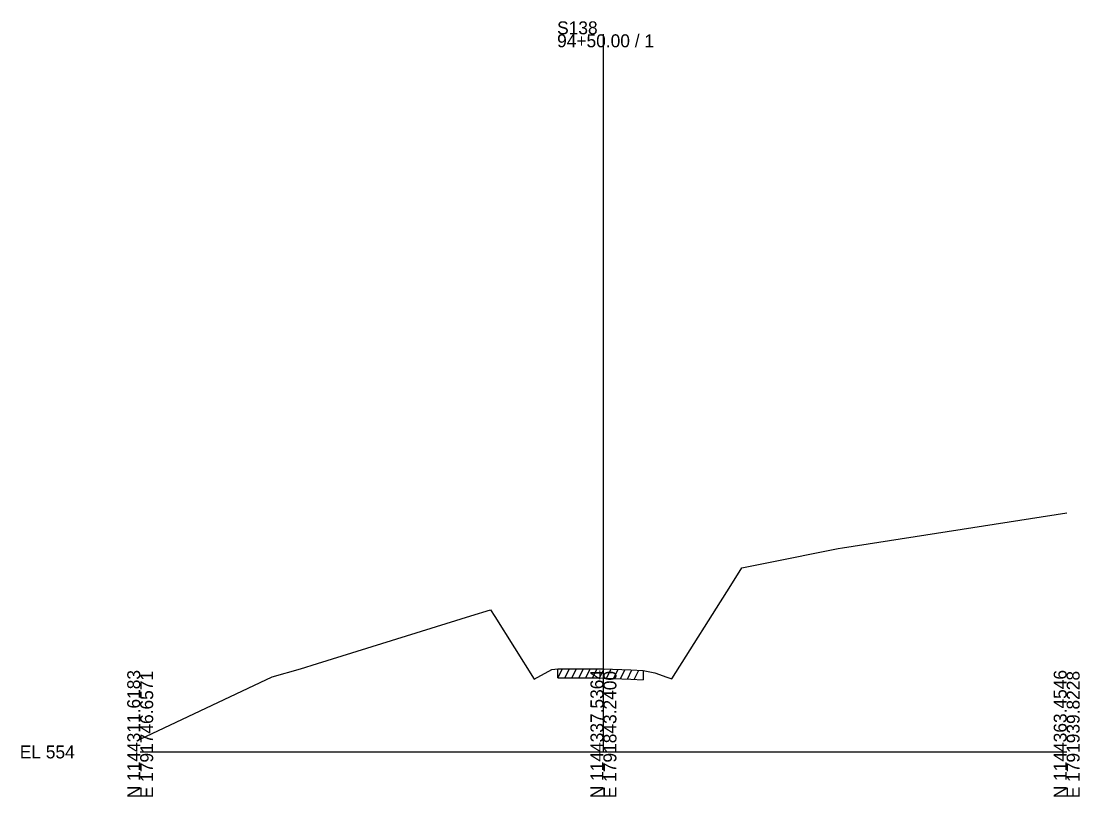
# Model space of a CAD drawing. Extents: x -26 to 1203, y -10 to 19606.
# Drawn here: x 974.3 to 1202.8, y 8990.3 to 9157.7 of the extents above; entities that cross this region are included whole.
import ezdxf

# ---------------------------------------------------------------- set-up
doc = ezdxf.new("R2010")
doc.units = 0
for name, color, linetype in [('RD_EX_Driveway', 7, 'Continuous'), ('RD_GPK_XS_Cell', 7, 'Continuous'), ('RD_XS_ExGround', 7, 'Continuous'), ('RD_XS_ExPaveRet', 7, 'Continuous')]:
    doc.layers.add(name, color=color, linetype=linetype)

msp = doc.modelspace()

# ---------------------------------------------------------------- linework, layer by layer
at = {"layer": 'RD_GPK_XS_Cell'}
for p, q in [((1100, 9000), (1100, 9154.91)), ((1000, 9000), (1100, 9000)), ((1100, 9000), (1200, 9000))]:
    msp.add_line(p, q, dxfattribs=at)
at = {"layer": 'RD_XS_ExGround'}
msp.add_lwpolyline([(1000, 9002.75), (1028.51, 9016.23), (1034.57, 9017.92), (1038.25, 9019.07), (1071.41, 9029.37), (1075.62, 9030.68), (1076.55, 9029.2), (1085.07, 9015.72), (1088.83, 9017.77), (1090.17, 9017.97), (1091.6, 9017.97), (1099.27, 9017.96), (1100, 9017.94), (1105.93, 9017.69), (1108.58, 9017.58), (1109.28, 9017.45), (1111.11, 9017.08), (1113.71, 9016.12), (1114.77, 9015.75), (1127.52, 9035.96), (1129.89, 9039.72), (1135.3, 9040.81), (1150.69, 9043.91), (1151.6, 9044.09), (1200, 9051.64)], dxfattribs=at)
at = {"layer": 'RD_XS_ExPaveRet'}
for p, q in [((1090.17, 9015.97), (1091.17, 9017.97)), ((1090.17, 9015.97), (1090.17, 9017.97)), ((1091.67, 9015.97), (1092.67, 9017.97)), ((1093.17, 9015.97), (1094.17, 9017.97)), ((1094.67, 9015.97), (1095.67, 9017.97)), ((1096.17, 9015.97), (1097.17, 9017.97)), ((1097.67, 9015.97), (1098.67, 9017.96)), ((1099.17, 9015.96), (1100.16, 9017.93)), ((1090.17, 9015.97), (1091.6, 9015.97)), ((1091.6, 9015.97), (1099.27, 9015.96)), ((1099.27, 9015.96), (1100, 9015.94)), ((1100, 9015.94), (1105.93, 9015.69)), ((1100.67, 9015.91), (1101.65, 9017.87)), ((1102.17, 9015.85), (1103.15, 9017.81)), ((1103.67, 9015.79), (1104.65, 9017.75)), ((1105.17, 9015.73), (1106.15, 9017.69)), ((1105.93, 9015.69), (1108.58, 9015.58)), ((1106.67, 9015.66), (1107.65, 9017.62)), ((1108.58, 9017.58), (1108.58, 9015.58))]:
    msp.add_line(p, q, dxfattribs=at)

# ---------------------------------------------------------------- texts
at = {"layer": 'RD_EX_Driveway'}
msp.add_text('562.97', height=0.0975, rotation=90, dxfattribs=at).set_placement((1100.1, 9017.94))
at = {"layer": 'RD_GPK_XS_Cell'}
for s, p in [('S138', (1090, 9154.91)), ('94+50.00 / 1', (1090, 9152.11)), ('EL 554', (974, 8998.6))]:
    msp.add_text(s, height=2.8, dxfattribs=at).set_placement(p)
for s, p in [('N 1144311.6183', (1000, 8990)), ('E 1791746.6571', (1002.8, 8990)), ('N 1144337.5364', (1100, 8990)), ('E 1791843.2400', (1102.8, 8990)), ('N 1144363.4546', (1200, 8990)), ('E 1791939.8228', (1202.8, 8990))]:
    msp.add_text(s, height=2.8, rotation=90, dxfattribs=at).set_placement(p)

doc.saveas('drawing.dxf')
